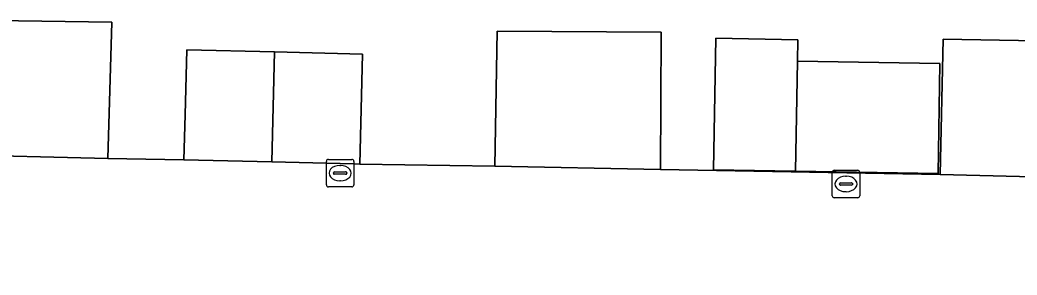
# Model space of a CAD drawing. Extents: x 161692 to 162379, y 380760 to 381678.
# Drawn here: x 162059.66 to 162095.86, y 381428.49 to 381437.76 of the extents above; entities that cross this region are included whole.
import ezdxf

# ---------------------------------------------------------------- set-up
doc = ezdxf.new("R2010")
doc.units = 0
for name, color, linetype in [('IMGEO_Erf', 7, 'Continuous'), ('IMGEO_Kolk', 7, 'Continuous'), ('IMGEO_Pand', 7, 'Continuous'), ('IMGEO_Parkeervlak_open', 7, 'Continuous'), ('IMGEO_Voetpad_open', 7, 'Continuous')]:
    doc.layers.add(name, color=color, linetype=linetype)

msp = doc.modelspace()

# ---------------------------------------------------------------- linework, layer by layer
at = {"layer": 'IMGEO_Erf'}
msp.add_lwpolyline([(162057.059, 381437.763), (162062.998, 381437.685), (162062.849, 381432.731), (162065.618, 381432.682), (162065.658, 381434.312), (162065.716, 381436.681), (162068.906, 381436.603), (162072.095, 381436.524), (162071.997, 381432.526), (162076.905, 381432.452), (162076.992, 381437.353), (162082.947, 381437.314), (162082.914, 381432.33), (162093.076, 381432.144), (162093.175, 381437.064), (162096.594, 381437.003)], dxfattribs=at)
msp.add_lwpolyline([(162087.903, 381437.045), (162087.89, 381436.271), (162093.059, 381436.184), (162092.992, 381432.185), (162087.823, 381432.272), (162084.844, 381432.323), (162084.925, 381437.095)], close=True, dxfattribs=at)
at = {"layer": 'IMGEO_Kolk'}
for p, q in [((162070.786, 381431.771), (162070.786, 381432.623)), ((162070.861, 381432.697), (162071.713, 381432.697)), ((162071.787, 381432.623), (162071.787, 381431.771)), ((162071.088, 381432.24), (162071.486, 381432.24)), ((162071.274, 381432.477), (162071.299, 381432.477)), ((162089.151, 381431.378), (162089.151, 381432.23)), ((162089.226, 381432.304), (162090.078, 381432.304)), ((162090.152, 381432.23), (162090.152, 381431.378)), ((162071.045, 381432.191), (162071.045, 381432.203)), ((162071.483, 381432.154), (162071.085, 381432.154)), ((162071.297, 381431.917), (162071.272, 381431.917)), ((162071.529, 381432.203), (162071.529, 381432.191)), ((162089.639, 381432.084), (162089.664, 381432.084)), ((162071.713, 381431.697), (162070.861, 381431.697)), ((162089.41, 381431.798), (162089.41, 381431.81)), ((162089.848, 381431.761), (162089.45, 381431.761)), ((162089.453, 381431.847), (162089.851, 381431.847)), ((162089.662, 381431.524), (162089.637, 381431.524)), ((162089.894, 381431.81), (162089.894, 381431.798)), ((162090.078, 381431.304), (162089.226, 381431.304))]:
    msp.add_line(p, q, dxfattribs=at)
for points in [[(162070.786, 381431.771), (162070.786, 381432.623)], [(162070.861, 381432.697), (162071.713, 381432.697)], [(162071.787, 381432.623), (162071.787, 381431.771)], [(162089.151, 381431.378), (162089.151, 381432.23)], [(162089.226, 381432.304), (162090.078, 381432.304)], [(162090.152, 381432.23), (162090.152, 381431.378)], [(162071.713, 381431.697), (162070.861, 381431.697)], [(162090.078, 381431.304), (162089.226, 381431.304)]]:
    msp.add_lwpolyline(points, dxfattribs=at)
for centre, radius, start, end in [((162070.863, 381432.621), 0.0765, 91.552, 178.448), ((162070.863, 381432.621), 0.0765, 91.552, 178.448), ((162071.711, 381432.621), 0.0765, 1.552, 88.448), ((162071.711, 381432.621), 0.0765, 1.552, 88.448), ((162071.085, 381432.2), 0.0403, 85.8775, 175.7526), ((162071.49, 381432.202), 0.0386, 1.7309, 96.639), ((162089.228, 381432.228), 0.0765, 91.552, 178.448), ((162089.228, 381432.228), 0.0765, 91.552, 178.448), ((162090.076, 381432.228), 0.0765, 1.552, 88.448), ((162090.076, 381432.228), 0.0765, 1.552, 88.448), ((162071.082, 381432.19), 0.0366, 178.938, 274.7102), ((162071.486, 381432.197), 0.043, 264.8664, 352.4533), ((162070.863, 381431.773), 0.0765, 181.552, 268.448), ((162070.863, 381431.773), 0.0765, 181.552, 268.448), ((162071.711, 381431.773), 0.0765, 271.552, 358.448), ((162071.711, 381431.773), 0.0765, 271.552, 358.448), ((162089.45, 381431.807), 0.0403, 85.8775, 175.7526), ((162089.447, 381431.797), 0.0366, 178.938, 274.7102), ((162089.851, 381431.804), 0.043, 264.8664, 352.4533), ((162089.855, 381431.809), 0.0386, 1.7309, 96.639), ((162089.228, 381431.38), 0.0765, 181.552, 268.448), ((162089.228, 381431.38), 0.0765, 181.552, 268.448), ((162090.076, 381431.38), 0.0765, 271.552, 358.448), ((162090.076, 381431.38), 0.0765, 271.552, 358.448)]:
    msp.add_arc(centre, radius, start, end, dxfattribs=at)
for centre, major_axis, ratio, start_param, end_param in [((162071.273, 381432.197), (-0.387, 0.002), 0.722429, 4.712389, 7.853982), ((162071.298, 381432.197), (-0.39, 0.002), 0.717154, 1.570796, 4.712389), ((162089.638, 381431.804), (-0.387, 0.002), 0.722429, 4.712389, 7.853982), ((162089.663, 381431.804), (-0.39, 0.002), 0.717154, 1.570796, 4.712389)]:
    msp.add_ellipse(centre, major_axis=major_axis, ratio=ratio, start_param=start_param, end_param=end_param, dxfattribs=at)
at = {"layer": 'IMGEO_Pand'}
for points in [[(162087.89, 381436.271), (162087.903, 381437.045), (162084.925, 381437.095), (162084.844, 381432.323), (162087.823, 381432.272)], [(162068.906, 381436.603), (162065.716, 381436.681), (162065.658, 381434.312), (162065.618, 381432.682), (162068.808, 381432.604)], [(162068.906, 381436.603), (162068.808, 381432.604), (162070.787, 381432.555), (162071.787, 381432.531), (162071.997, 381432.526), (162072.095, 381436.524)], [(162087.89, 381436.271), (162087.823, 381432.272), (162092.992, 381432.185), (162093.059, 381436.184)]]:
    msp.add_lwpolyline(points, close=True, dxfattribs=at)
at = {"layer": 'IMGEO_Parkeervlak_open'}
for points in [[(162056.973, 381432.875), (162062.849, 381432.731), (162062.998, 381437.685), (162057.059, 381437.763)], [(162076.905, 381432.452), (162082.914, 381432.33), (162082.947, 381437.314), (162076.992, 381437.353)], [(162099.378, 381436.942), (162096.594, 381437.003), (162093.175, 381437.064), (162093.076, 381432.144), (162099.32, 381431.994)]]:
    msp.add_lwpolyline(points, close=True, dxfattribs=at)
at = {"layer": 'IMGEO_Voetpad_open'}
msp.add_lwpolyline([(162121.164, 381425.779), (162121.901, 381431.79), (162117.454, 381431.592), (162112.519, 381431.703), (162108.274, 381431.745), (162105.564, 381431.812), (162102.859, 381431.879), (162099.32, 381431.994), (162093.076, 381432.144), (162082.914, 381432.33), (162076.905, 381432.452), (162071.997, 381432.526), (162071.787, 381432.531), (162070.787, 381432.555), (162068.808, 381432.604), (162065.618, 381432.682), (162062.849, 381432.731), (162056.973, 381432.875)], dxfattribs=at)

doc.saveas('drawing.dxf')
